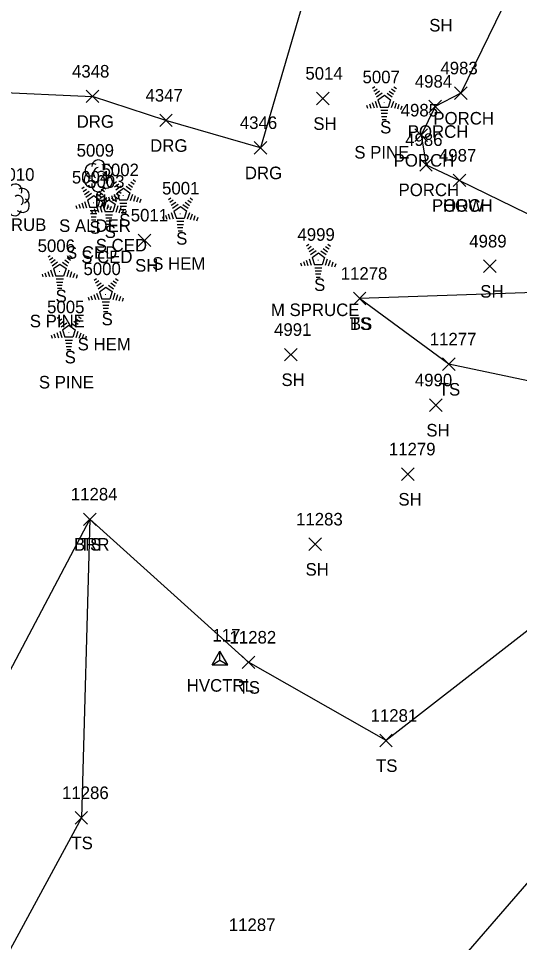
# Model space of a CAD drawing. Extents: x 1482574 to 1485769, y 580696 to 595649.
# Drawn here: x 1483500.5 to 1483580.3, y 583220.6 to 583367.9 of the extents above; entities that cross this region are included whole.
import ezdxf

# ---------------------------------------------------------------- set-up
doc = ezdxf.new("R2010")
doc.units = 0
for name, color, linetype in [('C_A', 7, 'Continuous'), ('C_I', 7, 'Continuous'), ('CPSM', 7, 'Continuous'), ('L_A', 7, 'Continuous'), ('L_C', 7, 'Continuous'), ('L_I', 7, 'Continuous'), ('L_TIC', 7, 'Continuous'), ('LABL', 7, 'Continuous'), ('LBC', 7, 'Continuous'), ('LBF', 7, 'Continuous'), ('LELB', 7, 'Continuous'), ('LSH', 7, 'Continuous'), ('LTC', 7, 'Continuous'), ('LTD', 7, 'Continuous'), ('R_A', 7, 'Continuous'), ('R_I', 7, 'Continuous'), ('R_TIC', 7, 'Continuous'), ('RDG', 7, 'Continuous')]:
    doc.layers.add(name, color=color, linetype=linetype)

msp = doc.modelspace()

# ---------------------------------------------------------------- linework, layer by layer
at = {"layer": 'CPSM'}
for p, q in [((1483531.32, 583264.87), (1483532.57, 583267.03)), ((1483533.82, 583264.87), (1483532.57, 583267.03)), ((1483532.57, 583265.59), (1483532.57, 583267.03)), ((1483531.32, 583264.87), (1483532.57, 583265.59)), ((1483531.32, 583264.87), (1483533.82, 583264.87)), ((1483532.57, 583265.59), (1483532.57, 583265.59)), ((1483532.57, 583265.59), (1483533.82, 583264.87))]:
    msp.add_line(p, q, dxfattribs=at)
at = {"layer": 'L_TIC'}
for points in [[(1483547.95, 583354.14), (1483549.95, 583356.14)], [(1483549.95, 583354.14), (1483547.95, 583356.14)], [(1483569.95, 583354.99), (1483571.95, 583356.99)], [(1483571.95, 583354.99), (1483569.95, 583356.99)], [(1483569.95, 583354.99), (1483571.95, 583356.99)], [(1483571.95, 583354.99), (1483569.95, 583356.99)], [(1483565.87, 583352.87), (1483567.87, 583354.87)], [(1483567.87, 583352.87), (1483565.87, 583354.87)], [(1483563.62, 583348.28), (1483565.62, 583350.28)], [(1483565.62, 583348.28), (1483563.62, 583350.28)], [(1483564.4, 583343.58), (1483566.4, 583345.58)], [(1483566.4, 583343.58), (1483564.4, 583345.58)], [(1483569.72, 583341.09), (1483571.72, 583343.09)], [(1483571.72, 583341.09), (1483569.72, 583343.09)], [(1483569.72, 583341.09), (1483571.72, 583343.09)], [(1483571.72, 583341.09), (1483569.72, 583343.09)], [(1483519.55, 583331.54), (1483521.55, 583333.54)], [(1483521.55, 583331.54), (1483519.55, 583333.54)], [(1483574.55, 583327.4), (1483576.55, 583329.4)], [(1483576.55, 583327.4), (1483574.55, 583329.4)], [(1483553.82, 583322.25), (1483555.82, 583324.25)], [(1483555.82, 583322.25), (1483553.82, 583324.25)], [(1483553.82, 583322.25), (1483555.82, 583324.25)], [(1483555.82, 583322.25), (1483553.82, 583324.25)], [(1483542.87, 583313.31), (1483544.87, 583315.31)], [(1483544.87, 583313.31), (1483542.87, 583315.31)], [(1483568.02, 583311.79), (1483570.02, 583313.79)], [(1483570.02, 583311.79), (1483568.02, 583313.79)], [(1483565.96, 583305.27), (1483567.96, 583307.27)], [(1483567.96, 583305.27), (1483565.96, 583307.27)], [(1483561.51, 583294.26), (1483563.51, 583296.26)], [(1483563.51, 583294.26), (1483561.51, 583296.26)], [(1483510.82, 583287.07), (1483512.82, 583289.07)], [(1483512.82, 583287.07), (1483510.82, 583289.07)], [(1483510.82, 583287.07), (1483512.82, 583289.07)], [(1483512.82, 583287.07), (1483510.82, 583289.07)], [(1483546.72, 583283.09), (1483548.72, 583285.09)], [(1483548.72, 583283.09), (1483546.72, 583285.09)], [(1483536.11, 583264.27), (1483538.11, 583266.27)], [(1483538.11, 583264.27), (1483536.11, 583266.27)], [(1483558.02, 583251.8), (1483560.02, 583253.8)], [(1483560.02, 583251.8), (1483558.02, 583253.8)], [(1483509.48, 583239.48), (1483511.48, 583241.48)], [(1483511.48, 583239.48), (1483509.48, 583241.48)]]:
    msp.add_lwpolyline(points, dxfattribs=at)
at = {"layer": 'LABL'}
msp.add_lwpolyline([(1483511.82, 583288.07), (1483493.84, 583254.02), (1483480.6, 583215.47), (1483470.88, 583178.68), (1483460.24, 583139.58), (1483453.99, 583099.79), (1483433.33, 583106.29), (1483441.46, 583137.18), (1483453.49, 583179.47), (1483468.57, 583234.75)], dxfattribs=at)
at = {"layer": 'LBC'}
msp.add_lwpolyline([(1483570.72, 583342.09), (1483590.02, 583332.67)], dxfattribs=at)
at = {"layer": 'LBF'}
for points in [[(1483587.58, 583390.09), (1483570.95, 583355.99)], [(1483570.95, 583355.99), (1483566.87, 583353.87), (1483564.61, 583349.28), (1483565.4, 583344.58), (1483570.72, 583342.09)]]:
    msp.add_lwpolyline(points, dxfattribs=at)
at = {"layer": 'LELB'}
for points in [[(1483631.84, 583313.52), (1483610.5, 583322.98), (1483590.46, 583324.46), (1483554.82, 583323.25)], [(1483622.24, 583290.98), (1483631.84, 583313.52), (1483597.5, 583306.8), (1483569.02, 583312.79), (1483554.82, 583323.25)], [(1483559.44, 583204.52), (1483587.99, 583237.52), (1483631.24, 583249.26), (1483664, 583264.34), (1483647.01, 583292.89), (1483622.24, 583290.98), (1483585.21, 583273.17), (1483559.02, 583252.8), (1483537.11, 583265.27), (1483511.82, 583288.07), (1483510.48, 583240.48), (1483492.94, 583208.15)]]:
    msp.add_lwpolyline(points, dxfattribs=at)
at = {"layer": 'LSH'}
msp.add_arc((1483499.96, 583340.46), 1.05, 335.5272, 180.9563, dxfattribs=at)
for centre, major_axis, ratio, start_param, end_param in [((1483500.41, 583338.86), (-0.5, 0.667), 0.989748, 3.141593, 6.283185), ((1483500.96, 583339.61), (-1.14, -0.48), 0.949671, 1.570796, 4.712389), ((1483500.91, 583338.2), (-1.09, 0.79), 0.841452, 1.570796, 4.712389), ((1483499.91, 583337.53), (0.26, 1.06), 0.942809, 1.570796, 4.712389)]:
    msp.add_ellipse(centre, major_axis=major_axis, ratio=ratio, start_param=start_param, end_param=end_param, dxfattribs=at)
at = {"layer": 'LTC'}
for p, q in [((1483556.89, 583356.78), (1483557.25, 583357.04)), ((1483557.1, 583356.31), (1483557.63, 583356.7)), ((1483557.31, 583355.85), (1483558.01, 583356.36)), ((1483557.52, 583355.38), (1483558.4, 583356.02)), ((1483559.18, 583355.97), (1483559.99, 583355.39)), ((1483559.55, 583356.32), (1483560.23, 583355.83)), ((1483559.92, 583356.67), (1483560.47, 583356.27)), ((1483560.29, 583357.02), (1483560.71, 583356.71)), ((1483556.38, 583354.28), (1483556.59, 583353.62)), ((1483556.83, 583354.49), (1483557.11, 583353.66)), ((1483557.29, 583354.71), (1483557.62, 583353.69)), ((1483557.74, 583354.93), (1483558.76, 583355.66)), ((1483557.74, 583354.93), (1483558.13, 583353.73)), ((1483558.76, 583355.66), (1483559.75, 583354.94)), ((1483559.75, 583354.94), (1483559.36, 583353.73)), ((1483560.19, 583354.67), (1483559.85, 583353.63)), ((1483560.64, 583354.42), (1483560.35, 583353.53)), ((1483555.92, 583354.06), (1483556.08, 583353.59)), ((1483559.36, 583353.73), (1483558.13, 583353.73)), ((1483559.32, 583353.23), (1483558.18, 583353.23)), ((1483561.08, 583354.17), (1483560.84, 583353.44)), ((1483561.52, 583353.92), (1483561.34, 583353.34)), ((1483559.24, 583352.73), (1483558.25, 583352.73)), ((1483559.16, 583352.23), (1483558.32, 583352.23)), ((1483559.07, 583351.73), (1483558.4, 583351.73)), ((1483510.58, 583340.8), (1483510.94, 583341.05)), ((1483513.98, 583341.04), (1483514.4, 583340.73)), ((1483515.32, 583341.97), (1483515.67, 583342.22)), ((1483515.53, 583341.5), (1483516.06, 583341.89)), ((1483515.74, 583341.04), (1483516.44, 583341.55)), ((1483515.95, 583340.57), (1483516.82, 583341.21)), ((1483517.6, 583341.16), (1483518.41, 583340.57)), ((1483517.97, 583341.51), (1483518.65, 583341.02)), ((1483518.34, 583341.86), (1483518.89, 583341.46)), ((1483518.72, 583342.21), (1483519.13, 583341.9)), ((1483510.79, 583340.33), (1483511.32, 583340.71)), ((1483511, 583339.86), (1483511.71, 583340.38)), ((1483511.21, 583339.4), (1483512.09, 583340.04)), ((1483511.44, 583338.94), (1483512.45, 583339.68)), ((1483512.45, 583339.68), (1483513.44, 583338.95)), ((1483512.87, 583339.99), (1483513.68, 583339.4)), ((1483513.01, 583340.12), (1483513.36, 583340.38)), ((1483513.22, 583339.65), (1483513.75, 583340.04)), ((1483513.24, 583340.34), (1483513.92, 583339.85)), ((1483513.43, 583339.19), (1483514.13, 583339.7)), ((1483513.61, 583340.69), (1483514.16, 583340.29)), ((1483515.26, 583339.68), (1483515.53, 583338.84)), ((1483515.67, 583339.66), (1483516.35, 583339.17)), ((1483515.72, 583339.9), (1483516.05, 583338.88)), ((1483516.04, 583340.01), (1483516.59, 583339.61)), ((1483516.17, 583340.12), (1483517.18, 583340.85)), ((1483516.17, 583340.12), (1483516.56, 583338.92)), ((1483516.41, 583340.36), (1483516.83, 583340.05)), ((1483517.18, 583340.85), (1483518.18, 583340.12)), ((1483518.18, 583340.12), (1483517.79, 583338.92)), ((1483518.62, 583339.85), (1483518.28, 583338.81)), ((1483519.06, 583339.6), (1483518.77, 583338.72)), ((1483509.61, 583338.07), (1483509.77, 583337.61)), ((1483510.07, 583338.29), (1483510.28, 583337.64)), ((1483510.53, 583338.51), (1483510.8, 583337.67)), ((1483510.98, 583338.72), (1483511.31, 583337.7)), ((1483511.44, 583338.94), (1483511.82, 583337.75)), ((1483513.44, 583338.95), (1483513.05, 583337.75)), ((1483513.41, 583338.05), (1483513.74, 583337.03)), ((1483513.88, 583338.68), (1483513.54, 583337.64)), ((1483513.64, 583338.72), (1483514.52, 583339.36)), ((1483513.86, 583338.27), (1483514.88, 583339)), ((1483513.86, 583338.27), (1483514.25, 583337.07)), ((1483514.33, 583338.43), (1483514.04, 583337.55)), ((1483514.35, 583339.25), (1483514.5, 583338.78)), ((1483514.77, 583338.18), (1483514.53, 583337.45)), ((1483514.81, 583339.46), (1483515.02, 583338.81)), ((1483514.88, 583339), (1483515.87, 583338.28)), ((1483515.3, 583339.31), (1483516.1, 583338.73)), ((1483515.87, 583338.28), (1483515.48, 583337.07)), ((1483517.79, 583338.92), (1483516.56, 583338.92)), ((1483517.75, 583338.42), (1483516.61, 583338.42)), ((1483519.51, 583339.35), (1483519.27, 583338.62)), ((1483519.95, 583339.1), (1483519.76, 583338.53)), ((1483524.39, 583339.05), (1483524.74, 583339.31)), ((1483524.6, 583338.59), (1483525.13, 583338.97)), ((1483524.81, 583338.12), (1483525.51, 583338.63)), ((1483525.02, 583337.66), (1483525.9, 583338.29)), ((1483526.67, 583338.25), (1483527.48, 583337.66)), ((1483527.04, 583338.6), (1483527.72, 583338.1)), ((1483527.42, 583338.95), (1483527.96, 583338.55)), ((1483527.79, 583339.29), (1483528.21, 583338.99)), ((1483513.05, 583337.75), (1483511.82, 583337.75)), ((1483513.01, 583337.25), (1483511.87, 583337.25)), ((1483512.93, 583336.75), (1483511.94, 583336.75)), ((1483512.04, 583337.4), (1483512.19, 583336.93)), ((1483512.5, 583337.62), (1483512.71, 583336.96)), ((1483512.95, 583337.83), (1483513.22, 583337)), ((1483515.48, 583337.07), (1483514.25, 583337.07)), ((1483515.44, 583336.57), (1483514.3, 583336.57)), ((1483515.22, 583337.93), (1483515.03, 583337.36)), ((1483516.31, 583338.01), (1483515.97, 583336.97)), ((1483516.75, 583337.76), (1483516.47, 583336.87)), ((1483517.67, 583337.92), (1483516.68, 583337.92)), ((1483517.58, 583337.42), (1483516.75, 583337.42)), ((1483517.5, 583336.92), (1483516.82, 583336.92)), ((1483517.2, 583337.51), (1483516.96, 583336.78)), ((1483517.64, 583337.26), (1483517.46, 583336.68)), ((1483523.88, 583336.55), (1483524.09, 583335.9)), ((1483524.33, 583336.77), (1483524.6, 583335.93)), ((1483524.79, 583336.98), (1483525.12, 583335.96)), ((1483525.24, 583337.2), (1483526.25, 583337.94)), ((1483525.24, 583337.2), (1483525.63, 583336.01)), ((1483526.25, 583337.94), (1483527.25, 583337.21)), ((1483527.25, 583337.21), (1483526.86, 583336.01)), ((1483527.69, 583336.94), (1483527.35, 583335.9)), ((1483528.13, 583336.69), (1483527.84, 583335.8)), ((1483512.85, 583336.25), (1483512.02, 583336.25)), ((1483512.76, 583335.75), (1483512.09, 583335.75)), ((1483515.36, 583336.07), (1483514.37, 583336.07)), ((1483515.28, 583335.57), (1483514.44, 583335.57)), ((1483523.42, 583336.33), (1483523.57, 583335.86)), ((1483526.86, 583336.01), (1483525.63, 583336.01)), ((1483526.82, 583335.51), (1483525.68, 583335.51)), ((1483528.58, 583336.44), (1483528.34, 583335.71)), ((1483529.02, 583336.19), (1483528.83, 583335.61)), ((1483515.19, 583335.07), (1483514.52, 583335.07)), ((1483526.74, 583335.01), (1483525.75, 583335.01)), ((1483526.65, 583334.51), (1483525.82, 583334.51)), ((1483526.57, 583334.01), (1483525.89, 583334.01)), ((1483546.37, 583331.67), (1483546.73, 583331.92)), ((1483546.58, 583331.2), (1483547.11, 583331.58)), ((1483546.79, 583330.73), (1483547.5, 583331.25)), ((1483547, 583330.27), (1483547.88, 583330.91)), ((1483548.66, 583330.86), (1483549.47, 583330.27)), ((1483549.03, 583331.21), (1483549.71, 583330.72)), ((1483549.4, 583331.56), (1483549.95, 583331.16)), ((1483549.77, 583331.91), (1483550.19, 583331.6)), ((1483505.18, 583329.88), (1483505.53, 583330.13)), ((1483505.39, 583329.41), (1483505.92, 583329.8)), ((1483505.6, 583328.95), (1483506.3, 583329.46)), ((1483507.84, 583329.42), (1483508.51, 583328.93)), ((1483508.21, 583329.77), (1483508.76, 583329.37)), ((1483508.58, 583330.12), (1483509, 583329.81)), ((1483546.32, 583329.38), (1483546.59, 583328.54)), ((1483546.77, 583329.59), (1483547.1, 583328.57)), ((1483547.23, 583329.81), (1483548.24, 583330.55)), ((1483547.23, 583329.81), (1483547.61, 583328.62)), ((1483548.24, 583330.55), (1483549.24, 583329.82)), ((1483549.24, 583329.82), (1483548.84, 583328.62)), ((1483549.67, 583329.55), (1483549.33, 583328.51)), ((1483550.12, 583329.3), (1483549.83, 583328.42)), ((1483505.58, 583327.81), (1483505.91, 583326.79)), ((1483505.81, 583328.48), (1483506.69, 583329.12)), ((1483506.03, 583328.03), (1483507.04, 583328.76)), ((1483506.03, 583328.03), (1483506.42, 583326.83)), ((1483507.04, 583328.76), (1483508.04, 583328.03)), ((1483507.46, 583329.07), (1483508.27, 583328.48)), ((1483508.04, 583328.03), (1483507.65, 583326.83)), ((1483508.48, 583327.76), (1483508.14, 583326.72)), ((1483545.41, 583328.94), (1483545.56, 583328.48)), ((1483545.86, 583329.16), (1483546.07, 583328.51)), ((1483548.84, 583328.62), (1483547.61, 583328.62)), ((1483548.81, 583328.12), (1483547.66, 583328.12)), ((1483550.56, 583329.05), (1483550.32, 583328.32)), ((1483551.01, 583328.8), (1483550.82, 583328.23)), ((1483504.21, 583327.16), (1483504.36, 583326.69)), ((1483504.67, 583327.37), (1483504.88, 583326.72)), ((1483505.12, 583327.59), (1483505.39, 583326.75)), ((1483507.65, 583326.83), (1483506.42, 583326.83)), ((1483507.61, 583326.33), (1483506.47, 583326.33)), ((1483508.92, 583327.51), (1483508.64, 583326.63)), ((1483509.37, 583327.26), (1483509.13, 583326.53)), ((1483509.81, 583327.01), (1483509.63, 583326.44)), ((1483512.52, 583326.2), (1483512.87, 583326.46)), ((1483515.91, 583326.44), (1483516.33, 583326.14)), ((1483548.72, 583327.62), (1483547.73, 583327.62)), ((1483548.64, 583327.12), (1483547.81, 583327.12)), ((1483548.55, 583326.62), (1483547.88, 583326.62)), ((1483507.53, 583325.83), (1483506.54, 583325.83)), ((1483507.44, 583325.33), (1483506.61, 583325.33)), ((1483507.36, 583324.83), (1483506.69, 583324.83)), ((1483512.72, 583325.74), (1483513.25, 583326.12)), ((1483512.93, 583325.27), (1483513.64, 583325.78)), ((1483513.14, 583324.81), (1483514.02, 583325.44)), ((1483513.37, 583324.35), (1483514.38, 583325.08)), ((1483514.38, 583325.08), (1483515.38, 583324.36)), ((1483514.8, 583325.4), (1483515.61, 583324.81)), ((1483515.17, 583325.75), (1483515.85, 583325.25)), ((1483515.54, 583326.09), (1483516.09, 583325.7)), ((1483511.55, 583323.48), (1483511.7, 583323.01)), ((1483512, 583323.7), (1483512.21, 583323.05)), ((1483512.46, 583323.91), (1483512.73, 583323.08)), ((1483512.91, 583324.13), (1483513.24, 583323.11)), ((1483513.37, 583324.35), (1483513.76, 583323.16)), ((1483515.38, 583324.36), (1483514.99, 583323.16)), ((1483515.81, 583324.09), (1483515.48, 583323.05)), ((1483516.26, 583323.84), (1483515.97, 583322.95)), ((1483516.7, 583323.59), (1483516.47, 583322.86)), ((1483517.15, 583323.34), (1483516.96, 583322.76)), ((1483514.99, 583323.16), (1483513.76, 583323.16)), ((1483514.95, 583322.66), (1483513.8, 583322.66)), ((1483514.86, 583322.16), (1483513.88, 583322.16)), ((1483506.63, 583320.13), (1483506.98, 583320.38)), ((1483510.03, 583320.37), (1483510.45, 583320.06)), ((1483514.78, 583321.66), (1483513.95, 583321.66)), ((1483514.7, 583321.16), (1483514.02, 583321.16)), ((1483506.84, 583319.66), (1483507.37, 583320.04)), ((1483507.05, 583319.19), (1483507.75, 583319.71)), ((1483507.26, 583318.73), (1483508.14, 583319.37)), ((1483507.48, 583318.27), (1483508.49, 583319.01)), ((1483508.49, 583319.01), (1483509.49, 583318.28)), ((1483508.91, 583319.32), (1483509.72, 583318.73)), ((1483509.29, 583319.67), (1483509.96, 583319.18)), ((1483509.66, 583320.02), (1483510.21, 583319.62)), ((1483505.66, 583317.41), (1483505.81, 583316.94)), ((1483506.12, 583317.62), (1483506.33, 583316.97)), ((1483506.57, 583317.84), (1483506.84, 583317)), ((1483507.03, 583318.05), (1483507.36, 583317.04)), ((1483507.48, 583318.27), (1483507.87, 583317.08)), ((1483509.49, 583318.28), (1483509.1, 583317.08)), ((1483509.93, 583318.01), (1483509.59, 583316.97)), ((1483510.37, 583317.76), (1483510.09, 583316.88)), ((1483510.82, 583317.51), (1483510.58, 583316.78)), ((1483509.1, 583317.08), (1483507.87, 583317.08)), ((1483509.06, 583316.58), (1483507.92, 583316.58)), ((1483508.98, 583316.08), (1483507.99, 583316.08)), ((1483511.26, 583317.26), (1483511.08, 583316.69)), ((1483508.89, 583315.58), (1483508.06, 583315.58)), ((1483508.81, 583315.08), (1483508.14, 583315.08))]:
    msp.add_line(p, q, dxfattribs=at)
at = {"layer": 'LTD'}
msp.add_line((1483513.16, 583342.87), (1483513.16, 583342.87), dxfattribs=at)
msp.add_line((1483513.16, 583342.87), (1483513.16, 583342.87), dxfattribs=at)
msp.add_arc((1483513.2, 583344.3), 1.05, 335.5272, 180.9563, dxfattribs=at)
for centre, major_axis, ratio, start_param, end_param in [((1483512.37, 583343.54), (1.21, -0.51), 0.895232, 1.570796, 4.712389), ((1483512.95, 583343.33), (-0.208, -0.792), 0.645439, 3.141593, 6.283185), ((1483514.2, 583343.45), (-1.14, -0.48), 0.949671, 1.570796, 4.712389), ((1483512.07, 583342.16), (0.58, -1.04), 0.959034, 3.141593, 6.283185), ((1483513.66, 583342.7), (-0.5, 0.667), 0.989748, 3.141593, 6.283185), ((1483514.16, 583342.04), (-1.09, 0.79), 0.841452, 1.570796, 4.712389), ((1483513.16, 583341.37), (0.26, 1.06), 0.942809, 1.570796, 4.712389), ((1483512.7, 583342.12), (-0.625, -0.083), 0.423636, 0, 3.141593)]:
    msp.add_ellipse(centre, major_axis=major_axis, ratio=ratio, start_param=start_param, end_param=end_param, dxfattribs=at)
at = {"layer": 'R_TIC'}
for points in [[(1483511.25, 583354.48), (1483513.25, 583356.48)], [(1483513.25, 583354.48), (1483511.25, 583356.48)], [(1483522.96, 583350.65), (1483524.96, 583352.64)], [(1483524.96, 583350.65), (1483522.96, 583352.64)], [(1483538.04, 583346.28), (1483540.04, 583348.27)], [(1483540.04, 583346.28), (1483538.04, 583348.27)]]:
    msp.add_lwpolyline(points, dxfattribs=at)
at = {"layer": 'RDG'}
for points in [[(1483504.1, 583412.14), (1483520.36, 583407.53), (1483542.25, 583402.46), (1483552.33, 583400.5), (1483546.99, 583374.61), (1483539.04, 583347.28), (1483523.96, 583351.65), (1483512.25, 583355.48)], [(1483495.9, 583356.2), (1483512.25, 583355.48)]]:
    msp.add_lwpolyline(points, dxfattribs=at)

# ---------------------------------------------------------------- texts
at = {"layer": 'C_A'}
msp.add_text('HVCTRL', height=2, dxfattribs=at).set_placement((1483527.27, 583260.59))
at = {"layer": 'C_I'}
msp.add_text('117', height=2, dxfattribs=at).set_placement((1483531.35, 583268.59))
at = {"layer": 'L_A'}
for s, p in [('SH', (1483565.91, 583365.82)), ('PORCH', (1483566.57, 583350.99)), ('PORCH', (1483566.57, 583350.99)), ('SH', (1483547.44, 583350.14)), ('S', (1483558.08, 583349.57)), ('PORCH', (1483562.49, 583348.87)), ('PORCH', (1483560.24, 583344.28)), ('PORCH', (1483561.02, 583339.58)), ('H', (1483512.59, 583337.87)), ('PORCH', (1483566.34, 583337.09)), ('HOW', (1483568.1, 583337.09)), ('S', (1483516.51, 583334.76)), ('SHRUB', (1483495.54, 583334.03)), ('S', (1483511.77, 583333.59)), ('S', (1483514.2, 583332.91)), ('S', (1483525.58, 583331.84)), ('SH', (1483519.04, 583327.54)), ('S', (1483547.56, 583324.46)), ('SH', (1483574.04, 583323.4)), ('S', (1483506.37, 583322.67)), ('S', (1483513.71, 583318.99)), ('TS', (1483553.23, 583318.25)), ('BS', (1483553.26, 583318.25)), ('S', (1483507.82, 583312.92)), ('SH', (1483542.36, 583309.31)), ('TS', (1483567.43, 583307.79)), ('SH', (1483565.45, 583301.27)), ('SH', (1483561, 583290.26)), ('BRR', (1483509.31, 583283.07)), ('TS', (1483510.23, 583283.07)), ('SH', (1483546.2, 583279.09)), ('TS', (1483535.52, 583260.27)), ('TS', (1483557.43, 583247.8)), ('TS', (1483508.89, 583235.48))]:
    msp.add_text(s, height=2, dxfattribs=at).set_placement(p)
at = {"layer": 'L_C'}
for s, p in [('S PINE', (1483553.97, 583345.57)), ('S ALDER', (1483506.93, 583333.87)), ('S CED', (1483512.77, 583330.76)), ('S CED', (1483508.03, 583329.59)), ('S CED', (1483510.46, 583328.91)), ('S HEM', (1483521.77, 583327.84)), ('M SPRUCE', (1483540.68, 583320.46)), ('S PINE', (1483502.26, 583318.67)), ('S HEM', (1483509.89, 583314.99)), ('S PINE', (1483503.71, 583308.92))]:
    msp.add_text(s, height=2, dxfattribs=at).set_placement(p)
at = {"layer": 'L_I'}
for s, p in [('5014', (1483546.18, 583358.14)), ('4983', (1483567.69, 583358.99)), ('4983', (1483567.69, 583358.99)), ('5007', (1483555.28, 583357.57)), ('4984', (1483563.61, 583356.87)), ('4985', (1483561.36, 583352.28)), ('4986', (1483562.08, 583347.58)), ('5009', (1483509.73, 583345.87)), ('4987', (1483567.46, 583345.09)), ('4987', (1483567.46, 583345.09)), ('5010', (1483497.06, 583342.03)), ('5002', (1483513.7, 583342.76)), ('5004', (1483508.97, 583341.59)), ('5003', (1483511.4, 583340.91)), ('5001', (1483523.34, 583339.84)), ('5011', (1483518.35, 583335.54)), ('4999', (1483544.91, 583332.46)), ('5006', (1483503.51, 583330.67)), ('4989', (1483572.29, 583331.4)), ('5000', (1483510.82, 583326.99)), ('11278', (1483551.8, 583326.25)), ('11278', (1483551.8, 583326.25)), ('5005', (1483505.02, 583320.92)), ('4991', (1483541.18, 583317.31)), ('11277', (1483565.99, 583315.79)), ('4990', (1483563.62, 583309.27)), ('11279', (1483559.48, 583298.26)), ('11284', (1483508.8, 583291.07)), ('11284', (1483508.8, 583291.07)), ('11283', (1483544.69, 583287.09)), ('11282', (1483534.09, 583268.27)), ('11281', (1483556.56, 583255.8)), ('11286', (1483507.4, 583243.48)), ('11287', (1483533.98, 583222.45))]:
    msp.add_text(s, height=2, dxfattribs=at).set_placement(p)
at = {"layer": 'LTC'}
for p in [(1483558.64, 583354.67), (1483517.06, 583339.86), (1483512.33, 583338.69), (1483514.76, 583338.01), (1483526.14, 583336.95), (1483548.12, 583329.56), (1483506.93, 583327.77), (1483514.26, 583324.1), (1483508.38, 583318.02)]:
    msp.add_text('.', height=1.04, rotation=270, dxfattribs=at).set_placement(p)
at = {"layer": 'R_A'}
for p in [(1483509.73, 583350.48), (1483521.44, 583346.64), (1483536.53, 583342.28)]:
    msp.add_text('DRG', height=2, dxfattribs=at).set_placement(p)
at = {"layer": 'R_I'}
for s, p in [('4348', (1483508.99, 583358.48)), ('4347', (1483520.7, 583354.65)), ('4346', (1483535.73, 583350.28))]:
    msp.add_text(s, height=2, dxfattribs=at).set_placement(p)

doc.saveas('drawing.dxf')
